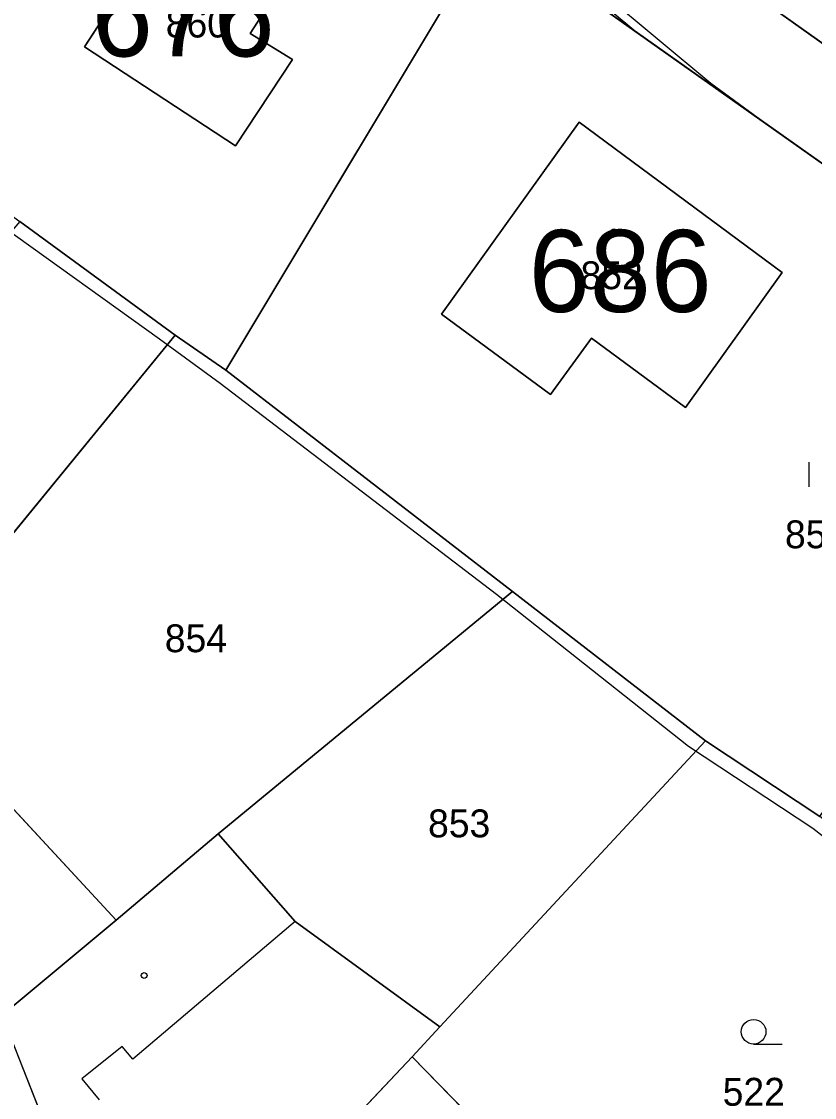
# Model space of a CAD drawing. Extents: x -689422 to -685210, y -987725 to -982160.
# Drawn here: x -687241.5 to -687193.1, y -985395.8 to -985330.1 of the extents above; entities that cross this region are included whole.
import ezdxf

# ---------------------------------------------------------------- set-up
doc = ezdxf.new("R2010")
doc.units = 0
for name, color, linetype in [('KN_Budovy', 7, 'Continuous'), ('KN_Budovy_cisla_domovni', 7, 'Continuous'), ('KN_Hranice_parcel', 7, 'Continuous'), ('KN_Hranice_parcel_vnitrni_kresba', 7, 'Continuous'), ('KN_Parcelni cisla', 7, 'Continuous'), ('KN_Polygon parcely', 7, 'Continuous'), ('KN_POZEMKY_OSTATNI PLOCHA', 7, 'Continuous'), ('KN_POZEMKY_TTP', 7, 'Continuous'), ('KN_POZEMKY_ZAHRADA', 7, 'Continuous'), ('KN_POZEMKY_ZASTAVENA PLOCHA', 7, 'Continuous'), ('KN_VYUZITI_23_ostatni plocha_manipulacni plocha', 7, 'Continuous'), ('KN_VYUZITI_26_ostatni plocha_jina plocha', 7, 'Continuous'), ('KN_Věcná břemena k části', 7, 'Continuous'), ('KN_Značky budov', 7, 'Continuous'), ('KN_Značky kultur', 7, 'Continuous')]:
    doc.layers.add(name, color=color, linetype=linetype)

msp = doc.modelspace()

# ---------------------------------------------------------------- linework, layer by layer
at = {"layer": 'KN_Budovy'}
for points in [[(-687224.97, -985332.46), (-687227.55, -985330.87), (-687224.03, -985325.41), (-687230.75, -985321.07), (-687237.65, -985331.68), (-687228.44, -985337.71)], [(-687209.22, -985352.88), (-687206.73, -985349.45), (-687200.99, -985353.67), (-687195.1, -985345.44), (-687207.48, -985336.28), (-687215.88, -985347.99)], [(-687239.7, -985398.29), (-687242.68, -985390.73), (-687252.49, -985398.63), (-687243.13, -985410.31), (-687235.18, -985403.87)]]:
    msp.add_lwpolyline(points, close=True, dxfattribs=at)
at = {"layer": 'KN_Hranice_parcel'}
for p, q in [((-687212.88, -985324.48), (-687229.02, -985351.4)), ((-687212.88, -985324.48), (-687187.8, -985342.22)), ((-687241.59, -985342.34), (-687232.12, -985349.26)), ((-687232.12, -985349.26), (-687249.31, -985370.26)), ((-687229.02, -985351.4), (-687232.12, -985349.26)), ((-687229.02, -985351.4), (-687211.55, -985364.9)), ((-687211.55, -985364.9), (-687229.49, -985379.68)), ((-687211.55, -985364.9), (-687199.76, -985374.01)), ((-687235.72, -985384.95), (-687249.31, -985370.26)), ((-687199.76, -985374.01), (-687215.97, -985391.44)), ((-687192.8, -985378.62), (-687199.76, -985374.01)), ((-687229.49, -985379.68), (-687235.72, -985384.95)), ((-687217.67, -985393.27), (-687215.97, -985391.44))]:
    msp.add_line(p, q, dxfattribs=at)
for points in [[(-687237.65, -985331.68), (-687228.44, -985337.71), (-687224.97, -985332.46), (-687227.55, -985330.87), (-687224.03, -985325.41), (-687230.75, -985321.07), (-687237.65, -985331.68)], [(-687184.91, -985336.97), (-687196.23, -985328.91), (-687195.47, -985327.83)], [(-687200.99, -985353.67), (-687206.73, -985349.45), (-687209.22, -985352.88), (-687215.88, -985347.99), (-687207.48, -985336.28), (-687195.1, -985345.44), (-687200.99, -985353.67)], [(-687215.97, -985391.44), (-687224.8, -985385.03), (-687229.49, -985379.68)], [(-687235.72, -985384.95), (-687242.68, -985390.73), (-687252.49, -985398.63)], [(-687217.67, -985393.27), (-687226.91, -985403.09), (-687239.73, -985414.28)], [(-687194.4, -985415.38), (-687206.68, -985401.64), (-687208.15, -985403.02), (-687217.67, -985393.27)]]:
    msp.add_lwpolyline(points, dxfattribs=at)
at = {"layer": 'KN_Hranice_parcel_vnitrni_kresba'}
for p, q in [((-687224.8, -985385.03), (-687234.7, -985393.43)), ((-687239.7, -985398.29), (-687242.68, -985390.73)), ((-687235.36, -985392.65), (-687237.81, -985394.62)), ((-687234.7, -985393.43), (-687235.36, -985392.65)), ((-687237.81, -985394.62), (-687236.76, -985395.91))]:
    msp.add_line(p, q, dxfattribs=at)
msp.add_lwpolyline([(-687272.14, -985319.29), (-687262.93, -985327.62), (-687246.08, -985340.19), (-687242.65, -985342.62), (-687233.08, -985349.48), (-687229.37, -985352.19), (-687212.51, -985365.05), (-687200.8, -985374.34), (-687193.23, -985379.34), (-687176.95, -985392.05), (-687160.67, -985402.2), (-687157.95, -985404.91), (-687156.53, -985405.63), (-687151.46, -985407.31)], dxfattribs=at)
at = {"layer": 'KN_Polygon parcely'}
for points in [[(-687267.69, -985287.07), (-687246.92, -985302.93), (-687245.9, -985303.71), (-687228.9, -985314.56), (-687212.88, -985324.48), (-687187.8, -985342.22), (-687184.91, -985336.97), (-687196.23, -985328.91), (-687195.47, -985327.83), (-687219.3, -985310.88), (-687241.84, -985294.86), (-687266.41, -985277.51), (-687270.95, -985284.42)], [(-687245.9, -985303.71), (-687262.04, -985327.68), (-687245.42, -985339.59), (-687241.59, -985342.34), (-687232.12, -985349.26), (-687229.02, -985351.4), (-687212.88, -985324.48), (-687228.9, -985314.56)], [(-687175.23, -985339.5), (-687174.22, -985338.3), (-687164.32, -985320.39), (-687161.7, -985315.32), (-687159.39, -985310.09), (-687160.79, -985310.16), (-687182.71, -985309.85), (-687195.47, -985327.83), (-687196.23, -985328.91), (-687184.91, -985336.97), (-687179.66, -985339.88), (-687178.17, -985340.35), (-687176.62, -985340.22)], [(-687237.65, -985331.68), (-687228.44, -985337.71), (-687224.97, -985332.46), (-687227.55, -985330.87), (-687224.03, -985325.41), (-687230.75, -985321.07)], [(-687237.65, -985331.68), (-687230.75, -985321.07), (-687224.03, -985325.41), (-687227.55, -985330.87), (-687224.97, -985332.46), (-687228.44, -985337.71)], [(-687192.8, -985378.62), (-687173.58, -985350.52), (-687178.7, -985347.27), (-687187.8, -985342.22), (-687212.88, -985324.48), (-687229.02, -985351.4), (-687211.55, -985364.9), (-687199.76, -985374.01)], [(-687200.99, -985353.67), (-687206.73, -985349.45), (-687209.22, -985352.88), (-687215.88, -985347.99), (-687207.48, -985336.28), (-687195.1, -985345.44)], [(-687200.99, -985353.67), (-687195.1, -985345.44), (-687207.48, -985336.28), (-687215.88, -985347.99), (-687209.22, -985352.88), (-687206.73, -985349.45)], [(-687241.59, -985342.34), (-687254.14, -985356.91), (-687255.56, -985358.49), (-687272.1, -985376.79), (-687271.28, -985377.69), (-687255.81, -985363.23), (-687249.31, -985370.26), (-687232.12, -985349.26)], [(-687232.12, -985349.26), (-687249.31, -985370.26), (-687235.72, -985384.95), (-687229.49, -985379.68), (-687211.55, -985364.9), (-687229.02, -985351.4)], [(-687249.31, -985370.26), (-687255.81, -985363.23), (-687271.28, -985377.69), (-687252.49, -985398.63), (-687242.68, -985390.73), (-687235.72, -985384.95)], [(-687229.49, -985379.68), (-687224.8, -985385.03), (-687215.97, -985391.44), (-687199.76, -985374.01), (-687211.55, -985364.9)], [(-687192.8, -985378.62), (-687199.76, -985374.01), (-687215.97, -985391.44), (-687217.67, -985393.27), (-687208.15, -985403.02), (-687206.68, -985401.64), (-687194.4, -985415.38), (-687190, -985410.07), (-687180.64, -985398.76), (-687176.02, -985391.87)], [(-687215.97, -985391.44), (-687224.8, -985385.03), (-687229.49, -985379.68), (-687235.72, -985384.95), (-687242.68, -985390.73), (-687252.49, -985398.63), (-687243.13, -985410.31), (-687239.73, -985414.28), (-687226.91, -985403.09), (-687217.67, -985393.27)], [(-687226.91, -985403.09), (-687239.73, -985414.28), (-687235.61, -985419.76), (-687221.36, -985438.32), (-687212.62, -985431.25), (-687210.62, -985429.54), (-687205.19, -985425.59), (-687200.59, -985421.56), (-687194.4, -985415.38), (-687206.68, -985401.64), (-687208.15, -985403.02), (-687217.67, -985393.27)]]:
    msp.add_lwpolyline(points, close=True, dxfattribs=at)
at = {"layer": 'KN_POZEMKY_OSTATNI PLOCHA'}
for p, q in [((-687241.59, -985342.34), (-687232.12, -985349.26)), ((-687249.31, -985370.26), (-687232.12, -985349.26)), ((-687232.12, -985349.26), (-687249.31, -985370.26)), ((-687232.12, -985349.26), (-687229.02, -985351.4)), ((-687229.02, -985351.4), (-687211.55, -985364.9)), ((-687229.49, -985379.68), (-687211.55, -985364.9)), ((-687211.55, -985364.9), (-687229.49, -985379.68)), ((-687211.55, -985364.9), (-687199.76, -985374.01)), ((-687235.72, -985384.95), (-687249.31, -985370.26)), ((-687199.76, -985374.01), (-687215.97, -985391.44)), ((-687229.49, -985379.68), (-687235.72, -985384.95)), ((-687224.8, -985385.03), (-687229.49, -985379.68)), ((-687215.97, -985391.44), (-687224.8, -985385.03))]:
    msp.add_line(p, q, dxfattribs=at)
at = {"layer": 'KN_POZEMKY_TTP'}
for p, q in [((-687229.02, -985351.4), (-687212.88, -985324.48)), ((-687212.88, -985324.48), (-687187.8, -985342.22)), ((-687187.8, -985342.22), (-687212.88, -985324.48)), ((-687196.23, -985328.91), (-687184.91, -985336.97)), ((-687184.91, -985336.97), (-687196.23, -985328.91)), ((-687207.48, -985336.28), (-687215.88, -985347.99)), ((-687195.1, -985345.44), (-687207.48, -985336.28)), ((-687200.99, -985353.67), (-687195.1, -985345.44)), ((-687215.88, -985347.99), (-687209.22, -985352.88)), ((-687209.22, -985352.88), (-687206.73, -985349.45)), ((-687206.73, -985349.45), (-687200.99, -985353.67)), ((-687211.55, -985364.9), (-687229.02, -985351.4)), ((-687199.76, -985374.01), (-687211.55, -985364.9)), ((-687192.8, -985378.62), (-687199.76, -985374.01))]:
    msp.add_line(p, q, dxfattribs=at)
at = {"layer": 'KN_POZEMKY_ZAHRADA'}
for p, q in [((-687230.75, -985321.07), (-687237.65, -985331.68)), ((-687212.88, -985324.48), (-687229.02, -985351.4)), ((-687227.55, -985330.87), (-687224.03, -985325.41)), ((-687224.97, -985332.46), (-687227.55, -985330.87)), ((-687237.65, -985331.68), (-687228.44, -985337.71)), ((-687228.44, -985337.71), (-687224.97, -985332.46)), ((-687232.12, -985349.26), (-687241.59, -985342.34)), ((-687229.02, -985351.4), (-687232.12, -985349.26)), ((-687215.97, -985391.44), (-687199.76, -985374.01)), ((-687199.76, -985374.01), (-687192.8, -985378.62)), ((-687217.67, -985393.27), (-687215.97, -985391.44)), ((-687208.15, -985403.02), (-687217.67, -985393.27))]:
    msp.add_line(p, q, dxfattribs=at)
at = {"layer": 'KN_POZEMKY_ZASTAVENA PLOCHA'}
for p, q in [((-687237.65, -985331.68), (-687230.75, -985321.07)), ((-687224.03, -985325.41), (-687227.55, -985330.87)), ((-687227.55, -985330.87), (-687224.97, -985332.46)), ((-687228.44, -985337.71), (-687237.65, -985331.68)), ((-687224.97, -985332.46), (-687228.44, -985337.71)), ((-687215.88, -985347.99), (-687207.48, -985336.28)), ((-687207.48, -985336.28), (-687195.1, -985345.44)), ((-687195.1, -985345.44), (-687200.99, -985353.67)), ((-687209.22, -985352.88), (-687215.88, -985347.99)), ((-687206.73, -985349.45), (-687209.22, -985352.88)), ((-687200.99, -985353.67), (-687206.73, -985349.45)), ((-687249.31, -985370.26), (-687235.72, -985384.95)), ((-687235.72, -985384.95), (-687229.49, -985379.68)), ((-687229.49, -985379.68), (-687224.8, -985385.03)), ((-687235.72, -985384.95), (-687242.68, -985390.73)), ((-687242.68, -985390.73), (-687235.72, -985384.95)), ((-687224.8, -985385.03), (-687215.97, -985391.44)), ((-687215.97, -985391.44), (-687217.67, -985393.27)), ((-687217.67, -985393.27), (-687226.91, -985403.09)), ((-687226.91, -985403.09), (-687217.67, -985393.27)), ((-687217.67, -985393.27), (-687208.15, -985403.02))]:
    msp.add_line(p, q, dxfattribs=at)
at = {"layer": 'KN_VYUZITI_23_ostatni plocha_manipulacni plocha'}
for p, q in [((-687241.59, -985342.34), (-687232.12, -985349.26)), ((-687249.31, -985370.26), (-687232.12, -985349.26)), ((-687232.12, -985349.26), (-687249.31, -985370.26)), ((-687232.12, -985349.26), (-687229.02, -985351.4)), ((-687229.02, -985351.4), (-687211.55, -985364.9)), ((-687211.55, -985364.9), (-687229.49, -985379.68)), ((-687235.72, -985384.95), (-687249.31, -985370.26)), ((-687229.49, -985379.68), (-687235.72, -985384.95))]:
    msp.add_line(p, q, dxfattribs=at)
at = {"layer": 'KN_VYUZITI_26_ostatni plocha_jina plocha'}
for p, q in [((-687229.49, -985379.68), (-687211.55, -985364.9)), ((-687211.55, -985364.9), (-687199.76, -985374.01)), ((-687199.76, -985374.01), (-687215.97, -985391.44)), ((-687224.8, -985385.03), (-687229.49, -985379.68)), ((-687215.97, -985391.44), (-687224.8, -985385.03))]:
    msp.add_line(p, q, dxfattribs=at)
at = {"layer": 'KN_Věcná břemena k části'}
msp.add_lwpolyline([(-687196.56, -985336.03), (-687199.45, -985333.91), (-687212.53, -985322.99), (-687214.56, -985323.44), (-687213.96, -985323.81), (-687212.67, -985323.53), (-687204.02, -985330.74)], close=True, dxfattribs=at)
at = {"layer": 'KN_Značky budov'}
for centre in [(-687205.357, -985342.959), (-687234.007, -985388.319)]:
    msp.add_circle(centre, 0.175, dxfattribs=at)
at = {"layer": 'KN_Značky kultur'}
for p, q in [((-687193.441, -985358.51), (-687193.441, -985357.01)), ((-687196.833, -985392.5), (-687195.083, -985392.5))]:
    msp.add_line(p, q, dxfattribs=at)
msp.add_circle((-687196.833, -985391.75), 0.75, dxfattribs=at)

# ---------------------------------------------------------------- texts
at = {"layer": 'KN_Budovy_cisla_domovni'}
for s, p in [('676', (-687237.203, -985332.264)), ('686', (-687210.548, -985347.849))]:
    msp.add_text(s, height=5, dxfattribs=at).set_placement(p)
at = {"layer": 'KN_Parcelni cisla'}
for s, p in [('860', (-687232.69, -985331.11)), ('852', (-687207.39, -985346.46)), ('851', (-687194.92, -985362.26)), ('854', (-687232.75, -985368.6)), ('853', (-687216.69, -985379.89)), ('522', (-687198.72, -985396.26))]:
    msp.add_text(s, height=1.7, dxfattribs=at).set_placement(p)

doc.saveas('drawing.dxf')
